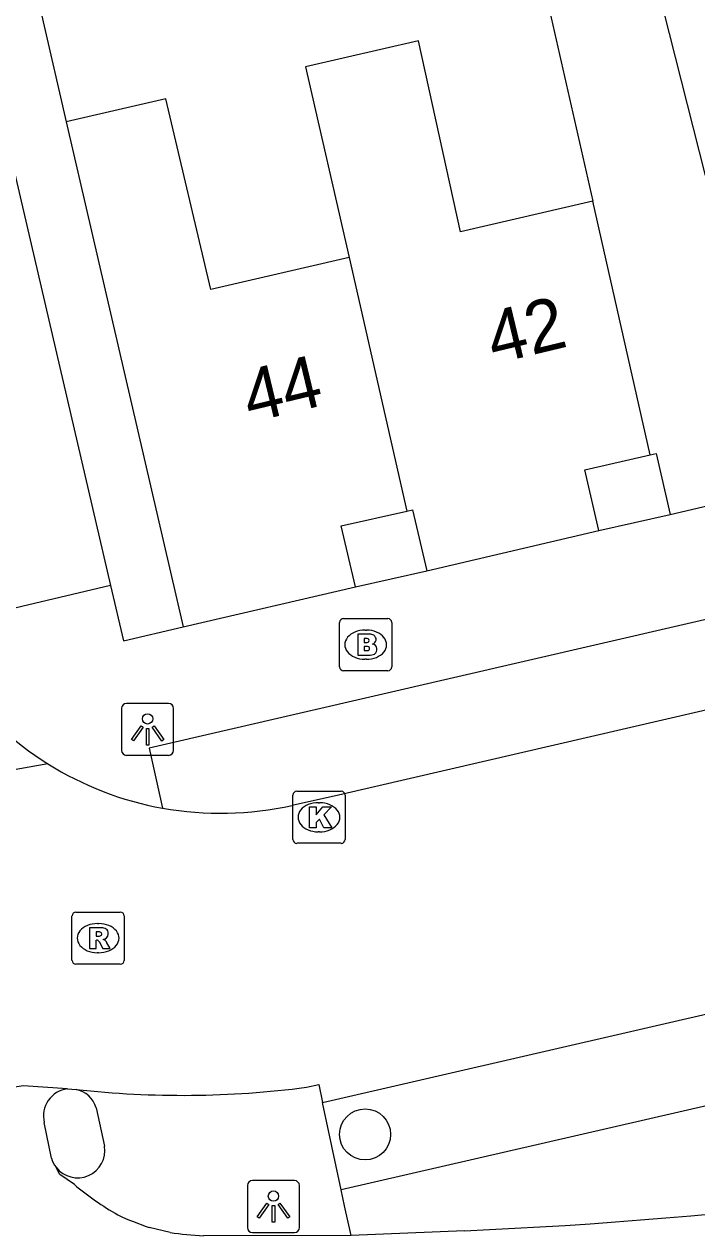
# Model space of a CAD drawing. Extents: x 156414 to 157775, y 382335 to 383765.
# Drawn here: x 157001.67 to 157014.56, y 383012.29 to 383035.54 of the extents above; entities that cross this region are included whole.
import ezdxf

# ---------------------------------------------------------------- set-up
doc = ezdxf.new("R2010")
doc.units = 0
for name, color, linetype in [('IMGEO_Boom', 7, 'Continuous'), ('IMGEO_Brandkraan', 7, 'Continuous'), ('IMGEO_Fietspad_gesloten', 7, 'Continuous'), ('IMGEO_Kolk', 7, 'Continuous'), ('IMGEO_Lichtpunt', 7, 'Continuous'), ('IMGEO_Muur', 7, 'Continuous'), ('IMGEO_Pand', 7, 'Continuous'), ('IMGEO_Pand_nummerreeks', 7, 'Continuous'), ('IMGEO_Parkeervlak_open', 7, 'Continuous'), ('IMGEO_Rijbaan_lokaal_gesloten', 7, 'Continuous'), ('IMGEO_Rioolput', 7, 'Continuous'), ('IMGEO_Voetpad_open', 7, 'Continuous')]:
    doc.layers.add(name, color=color, linetype=linetype)

msp = doc.modelspace()

# ---------------------------------------------------------------- linework, layer by layer
at = {"layer": 'IMGEO_Boom'}
msp.add_circle((157008.203, 383014.231), 0.489, dxfattribs=at)
at = {"layer": 'IMGEO_Brandkraan'}
for p, q in [((157007.788, 383024.13), (157008.64, 383024.13)), ((157007.713, 383023.204), (157007.713, 383024.056)), ((157008.201, 383023.91), (157008.226, 383023.91)), ((157008.714, 383024.056), (157008.714, 383023.204)), ((157008.224, 383023.35), (157008.199, 383023.35)), ((157008.64, 383023.13), (157007.788, 383023.13))]:
    msp.add_line(p, q, dxfattribs=at)
for points in [[(157007.788, 383024.13), (157008.64, 383024.13)], [(157007.713, 383023.204), (157007.713, 383024.056)], [(157008.714, 383024.056), (157008.714, 383023.204)], [(157008.061, 383023.83), (157008.061, 383023.43), (157008.274, 383023.43)], [(157008.292, 383023.83), (157008.061, 383023.83)], [(157008.24, 383023.749), (157008.186, 383023.749), (157008.186, 383023.673)], [(157008.186, 383023.673), (157008.239, 383023.673)], [(157008.248, 383023.597), (157008.186, 383023.597), (157008.186, 383023.516)], [(157008.186, 383023.516), (157008.248, 383023.516)], [(157008.64, 383023.13), (157007.788, 383023.13)]]:
    msp.add_lwpolyline(points, dxfattribs=at)
for centre, radius, start, end in [((157007.79, 383024.054), 0.0765, 91.552, 178.448), ((157007.79, 383024.054), 0.0765, 91.552, 178.448), ((157008.638, 383024.054), 0.0765, 1.552, 88.448), ((157008.638, 383024.054), 0.0765, 1.552, 88.448), ((157008.241, 383023.711), 0.0379, 267.8285, 90.9355), ((157008.296, 383023.685), 0.145, 59.4692, 91.5367), ((157008.321, 383023.732), 0.0922, 285.5137, 58.1501), ((157008.326, 383023.54), 0.105, 301.3115, 78.989), ((157008.249, 383023.556), 0.0404, 269.8759, 90.5077), ((157008.28, 383023.681), 0.251, 268.6676, 293.5347), ((157007.79, 383023.206), 0.0765, 181.552, 268.448), ((157007.79, 383023.206), 0.0765, 181.552, 268.448), ((157008.638, 383023.206), 0.0765, 271.552, 358.448), ((157008.638, 383023.206), 0.0765, 271.552, 358.448)]:
    msp.add_arc(centre, radius, start, end, dxfattribs=at)
for centre, major_axis, ratio, start_param, end_param in [((157008.2, 383023.63), (-0.387, 0.002), 0.722429, 4.712389, 7.853982), ((157008.225, 383023.63), (-0.39, 0.002), 0.717154, 1.570796, 4.712389)]:
    msp.add_ellipse(centre, major_axis=major_axis, ratio=ratio, start_param=start_param, end_param=end_param, dxfattribs=at)
at = {"layer": 'IMGEO_Fietspad_gesloten'}
for points in [[(157002.187, 383013.776), (157002.05, 383014.461)], [(157002.628, 383013.268), (157002.349, 383013.465), (157002.312, 383013.532), (157002.276, 383013.6)], [(157004.461, 383012.349), (157004.064, 383012.447)], [(157007.932, 383012.29), (157005.105, 383012.286)], [(157010.107, 383012.383), (157007.932, 383012.29)]]:
    msp.add_lwpolyline(points, dxfattribs=at)
for centre, radius, start, end in [((157002.552, 383014.59), 0.518, 96.3884, 194.4436), ((157006.201, 383104.082), 91.782, 272.43918, 282.09423), ((157002.689, 383013.92), 0.522, 195.9455, 217.7042), ((157006.274, 383017.591), 5.655, 229.8548, 240.1704), ((157005.758, 383017.622), 5.445, 245.0483, 251.874), ((157005.457, 383019.202), 6.925, 261.735, 267.0905)]:
    msp.add_arc(centre, radius, start, end, dxfattribs=at)
at = {"layer": 'IMGEO_Kolk'}
for p, q in [((157006.817, 383019.892), (157006.817, 383020.744)), ((157006.892, 383020.818), (157007.744, 383020.818)), ((157007.818, 383020.744), (157007.818, 383019.892)), ((157007.305, 383020.598), (157007.33, 383020.598)), ((157007.328, 383020.038), (157007.303, 383020.038)), ((157007.744, 383019.818), (157006.892, 383019.818))]:
    msp.add_line(p, q, dxfattribs=at)
for points in [[(157006.817, 383019.892), (157006.817, 383020.744)], [(157006.892, 383020.818), (157007.744, 383020.818)], [(157007.818, 383020.744), (157007.818, 383019.892)], [(157007.138, 383020.518), (157007.261, 383020.518), (157007.261, 383020.367), (157007.391, 383020.518), (157007.555, 383020.518), (157007.409, 383020.367), (157007.562, 383020.118), (157007.41, 383020.118), (157007.325, 383020.282), (157007.261, 383020.215), (157007.261, 383020.118), (157007.138, 383020.118), (157007.138, 383020.518)], [(157007.744, 383019.818), (157006.892, 383019.818)]]:
    msp.add_lwpolyline(points, dxfattribs=at)
for centre, start, end in [((157006.894, 383020.742), 91.552, 178.448), ((157006.894, 383020.742), 91.552, 178.448), ((157007.742, 383020.742), 1.552, 88.448), ((157007.742, 383020.742), 1.552, 88.448), ((157006.894, 383019.894), 181.552, 268.448), ((157006.894, 383019.894), 181.552, 268.448), ((157007.742, 383019.894), 271.552, 358.448), ((157007.742, 383019.894), 271.552, 358.448)]:
    msp.add_arc(centre, 0.0765, start, end, dxfattribs=at)
for centre, major_axis, ratio, start_param, end_param in [((157007.304, 383020.318), (-0.387, 0.002), 0.722429, 4.712389, 7.853982), ((157007.329, 383020.318), (-0.39, 0.002), 0.717154, 1.570796, 4.712389)]:
    msp.add_ellipse(centre, major_axis=major_axis, ratio=ratio, start_param=start_param, end_param=end_param, dxfattribs=at)
at = {"layer": 'IMGEO_Lichtpunt'}
for p, q in [((157004.435, 383022.503), (157003.627, 383022.503)), ((157004.435, 383022.503), (157003.627, 383022.503)), ((157003.533, 383022.408), (157003.533, 383021.601)), ((157003.533, 383022.408), (157003.533, 383021.601)), ((157004.529, 383021.601), (157004.529, 383022.408)), ((157004.529, 383021.601), (157004.529, 383022.408)), ((157003.627, 383021.507), (157004.435, 383021.507)), ((157003.627, 383021.507), (157004.435, 383021.507)), ((157005.946, 383013.25), (157005.946, 383012.443)), ((157005.946, 383013.25), (157005.946, 383012.443)), ((157006.848, 383013.345), (157006.04, 383013.345)), ((157006.848, 383013.345), (157006.04, 383013.345)), ((157006.942, 383012.443), (157006.942, 383013.25)), ((157006.942, 383012.443), (157006.942, 383013.25)), ((157006.04, 383012.349), (157006.848, 383012.349)), ((157006.04, 383012.349), (157006.848, 383012.349))]:
    msp.add_line(p, q, dxfattribs=at)
for points in [[(157003.907, 383022.072), (157003.946, 383022.044), (157003.758, 383021.782), (157003.72, 383021.809), (157003.907, 383022.072)], [(157004.009, 383022.024), (157004.056, 383022.024), (157004.056, 383021.702), (157004.009, 383021.702), (157004.009, 383022.024)], [(157004.119, 383022.044), (157004.157, 383022.071), (157004.344, 383021.809), (157004.305, 383021.781), (157004.119, 383022.044)], [(157006.32, 383012.914), (157006.359, 383012.886), (157006.171, 383012.624), (157006.133, 383012.651), (157006.32, 383012.914)], [(157006.422, 383012.866), (157006.469, 383012.866), (157006.469, 383012.544), (157006.422, 383012.544), (157006.422, 383012.866)], [(157006.532, 383012.886), (157006.57, 383012.913), (157006.757, 383012.651), (157006.718, 383012.623), (157006.532, 383012.886)]]:
    msp.add_lwpolyline(points, dxfattribs=at)
for centre in [(157004.032, 383022.206), (157006.445, 383013.048)]:
    msp.add_circle(centre, 0.0994, dxfattribs=at)
for centre, start, end in [((157003.627, 383022.408), 90, 180), ((157003.627, 383022.408), 90, 180), ((157004.435, 383022.408), 0, 90), ((157004.435, 383022.408), 0, 90), ((157003.627, 383021.601), 180, 270), ((157003.627, 383021.601), 180, 270), ((157004.435, 383021.601), 270, 0), ((157004.435, 383021.601), 270, 360), ((157006.04, 383013.25), 90, 180), ((157006.04, 383013.25), 90, 180), ((157006.848, 383013.25), 0, 90), ((157006.848, 383013.25), 0, 90), ((157006.04, 383012.443), 180, 270), ((157006.04, 383012.443), 180, 270), ((157006.848, 383012.443), 270, 0), ((157006.848, 383012.443), 270, 360)]:
    msp.add_arc(centre, 0.0946, start, end, dxfattribs=at)
at = {"layer": 'IMGEO_Muur'}
msp.add_lwpolyline([(157001.956, 383035.888), (157002.471, 383033.662)], dxfattribs=at)
at = {"layer": 'IMGEO_Pand'}
for points in [[(157017.257, 383033.22), (157014.728, 383032.637), (157013.812, 383036.276), (157011.74, 383035.799), (157012.569, 383032.139)], [(157012.569, 383032.139), (157010.033, 383031.555), (157009.224, 383035.219), (157007.062, 383034.721), (157007.894, 383031.062)], [(157007.894, 383031.062), (157005.241, 383030.45), (157004.382, 383034.103), (157002.471, 383033.662), (157004.711, 383023.974)], [(157013.671, 383027.274), (157012.569, 383032.139)], [(157007.894, 383031.062), (157009, 383026.193)], [(157012.686, 383025.82), (157012.413, 383026.989), (157013.671, 383027.274)], [(157013.671, 383027.274), (157013.781, 383027.299), (157014.054, 383026.13)], [(157014.054, 383026.13), (157017.372, 383026.91)], [(157009, 383026.193), (157009.11, 383026.218), (157009.383, 383025.05)], [(157008.017, 383024.743), (157007.745, 383025.912), (157009, 383026.193)], [(157009.383, 383025.05), (157012.686, 383025.82)], [(157004.711, 383023.974), (157008.017, 383024.743)]]:
    msp.add_lwpolyline(points, dxfattribs=at)
at = {"layer": 'IMGEO_Parkeervlak_open'}
msp.add_lwpolyline([(157130.075, 383043.523), (157130.648, 383041.534), (157069.138, 383027.297), (157007.744, 383013.169)], dxfattribs=at)
at = {"layer": 'IMGEO_Rijbaan_lokaal_gesloten'}
for points in [[(157007.386, 383014.842), (157068.115, 383028.853), (157130.075, 383043.523)], [(157059.831, 383032.836), (157059.033, 383032.635), (157007.695, 383020.741), (157006.803, 383020.544)], [(157002.117, 383021.345), (156995.665, 383020.192)], [(157002.494, 383015.105), (157001.644, 383015.166), (157000, 383014.901), (156999.727, 383014.857), (156999.582, 383015.571)], [(157002.494, 383015.105), (157002.661, 383015.096)], [(157007.077, 383015.137), (157007.312, 383015.191), (157007.386, 383014.842)]]:
    msp.add_lwpolyline(points, dxfattribs=at)
for centre, radius, start, end in [((157005.415, 383026.605), 6.209, 215.9998, 237.9146), ((157005.426, 383026.622), 6.229, 237.913, 259.7469), ((157005.43, 383026.87), 6.473, 260.1019, 282.2486), ((157004.701, 383033.173), 18.192, 263.5603, 277.5035)]:
    msp.add_arc(centre, radius, start, end, dxfattribs=at)
at = {"layer": 'IMGEO_Rioolput'}
for p, q in [((157002.581, 383017.572), (157002.581, 383018.424)), ((157002.656, 383018.498), (157003.508, 383018.498)), ((157003.582, 383018.424), (157003.582, 383017.572)), ((157003.069, 383018.278), (157003.094, 383018.278)), ((157003.092, 383017.718), (157003.067, 383017.718)), ((157003.508, 383017.498), (157002.656, 383017.498))]:
    msp.add_line(p, q, dxfattribs=at)
for points in [[(157002.581, 383017.572), (157002.581, 383018.424)], [(157002.656, 383018.498), (157003.508, 383018.498)], [(157003.582, 383018.424), (157003.582, 383017.572)], [(157003.17, 383018.196), (157002.918, 383018.198), (157002.918, 383017.798)], [(157003.096, 383018.117), (157003.042, 383018.117), (157003.042, 383018.036)], [(157002.918, 383017.798), (157003.042, 383017.798), (157003.042, 383017.96), (157003.053, 383017.96)], [(157003.042, 383018.036), (157003.094, 383018.036)], [(157003.1, 383017.931), (157003.171, 383017.798), (157003.311, 383017.798), (157003.246, 383017.924)], [(157003.508, 383017.498), (157002.656, 383017.498)]]:
    msp.add_lwpolyline(points, dxfattribs=at)
for centre, radius, start, end in [((157002.658, 383018.422), 0.0765, 91.552, 178.448), ((157002.658, 383018.422), 0.0765, 91.552, 178.448), ((157003.506, 383018.422), 0.0765, 1.552, 88.448), ((157003.506, 383018.422), 0.0765, 1.552, 88.448), ((157003.102, 383018.021), 0.0964, 77.0061, 93.1865), ((157003.116, 383018.078), 0.0378, 276.6634, 79.6772), ((157003.169, 383018.086), 0.109, 350.3612, 89.416), ((157003.167, 383018.086), 0.112, 277.5842, 350.9817), ((157003.052, 383017.907), 0.0533, 26.0293, 88.6989), ((157003.078, 383018.225), 0.19, 274.7715, 282.9687), ((157003.151, 383017.871), 0.108, 29.5134, 73.7905), ((157002.658, 383017.574), 0.0765, 181.552, 268.448), ((157002.658, 383017.574), 0.0765, 181.552, 268.448), ((157003.506, 383017.574), 0.0765, 271.552, 358.448), ((157003.506, 383017.574), 0.0765, 271.552, 358.448)]:
    msp.add_arc(centre, radius, start, end, dxfattribs=at)
for centre, major_axis, ratio, start_param, end_param in [((157003.068, 383017.998), (-0.387, 0.002), 0.722429, 4.712389, 7.853982), ((157003.093, 383017.998), (-0.39, 0.002), 0.717154, 1.570796, 4.712389)]:
    msp.add_ellipse(centre, major_axis=major_axis, ratio=ratio, start_param=start_param, end_param=end_param, dxfattribs=at)
at = {"layer": 'IMGEO_Voetpad_open'}
for points in [[(156999.308, 383042.012), (156999.7, 383040.352), (157000, 383039.011), (157000.15, 383038.341), (157000.527, 383036.776), (157003.322, 383024.765)], [(157063.292, 383035.332), (157058.884, 383034.325), (157004.064, 383021.641), (157004.317, 383020.493)], [(157012.686, 383025.82), (157014.054, 383026.13)], [(157008.017, 383024.743), (157009.383, 383025.05)], [(157003.322, 383024.765), (157001.375, 383024.308)], [(157003.322, 383024.765), (157003.569, 383023.705), (157004.711, 383023.974)], [(157007.744, 383013.169), (157007.386, 383014.842)], [(157003.046, 383014.742), (157003.205, 383014.005)], [(157007.932, 383012.29), (157007.809, 383012.863), (157007.744, 383013.169)]]:
    msp.add_lwpolyline(points, dxfattribs=at)
for centre, radius, start, end in [((157002.552, 383014.591), 0.516, 16.9791, 77.825), ((157002.689, 383013.921), 0.523, 217.9055, 9.2044)]:
    msp.add_arc(centre, radius, start, end, dxfattribs=at)

# ---------------------------------------------------------------- texts
at = {"layer": 'IMGEO_Pand_nummerreeks'}
for s, p in [('42', (157010.675, 383029.012)), ('44', (157005.995, 383027.887))]:
    msp.add_text(s, height=1, rotation=13.5211, dxfattribs=at).set_placement(p)

doc.saveas('drawing.dxf')
